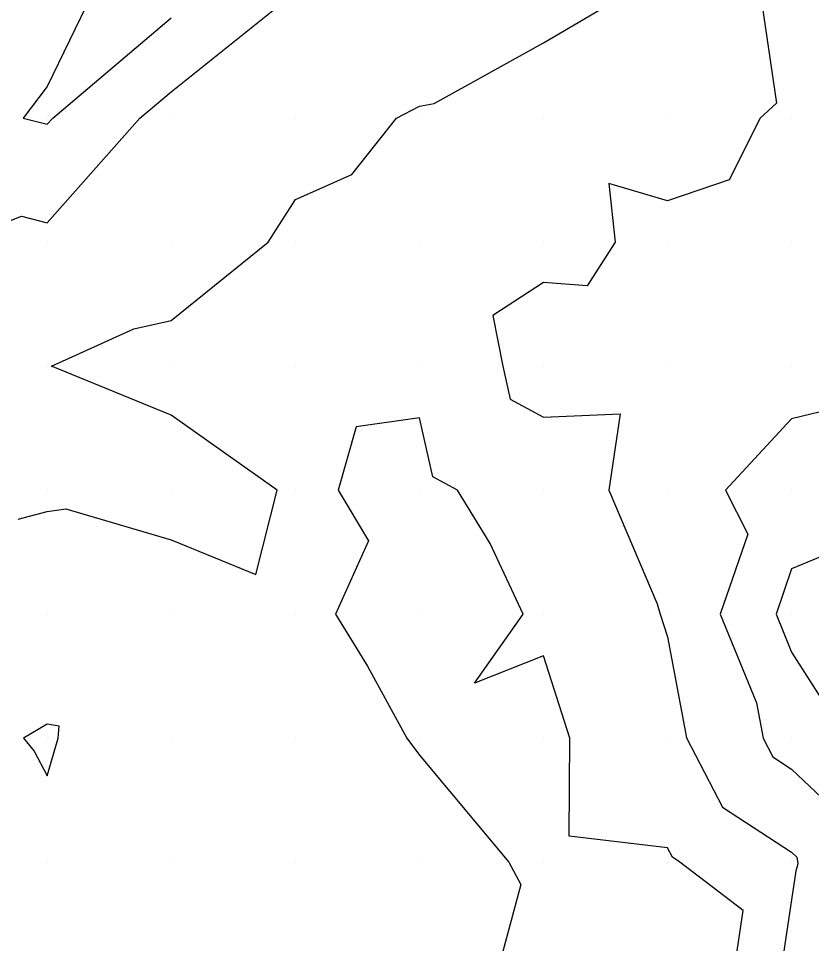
# Model space of a CAD drawing. Extents: x 2188792 to 2191981, y 386090 to 389710.
# Drawn here: x 2189067.7 to 2189131.6, y 386313.4 to 386388 of the extents above; entities that cross this region are included whole.
import ezdxf

# ---------------------------------------------------------------- set-up
doc = ezdxf.new("R2010")
doc.units = 0
for name, color, linetype in [('DTM Contours Major', 7, 'Continuous'), ('DTM Contours Minor', 7, 'Continuous'), ('Exist DTM QL2 LIDAR Elevation Point', 7, 'Continuous')]:
    doc.layers.add(name, color=color, linetype=linetype)

msp = doc.modelspace()

# ---------------------------------------------------------------- linework, layer by layer
at = {"layer": 'DTM Contours Major'}
msp.add_lwpolyline([(2189062.55, 386369.984), (2189067.886, 386372.071), (2189069.973, 386371.537), (2189077.447, 386379.985), (2189079.974, 386382.121), (2189089.777, 386389.986)], dxfattribs=at)
at = {"layer": 'DTM Contours Minor'}
for points in [[(2189067.619, 386347.629), (2189069.973, 386348.251), (2189071.472, 386348.484), (2189079.974, 386345.973), (2189086.789, 386343.167), (2189088.517, 386349.983), (2189079.974, 386356.023), (2189070.302, 386359.983), (2189076.963, 386362.995), (2189079.974, 386363.66), (2189087.774, 386369.984), (2189089.975, 386373.435), (2189094.52, 386375.44), (2189098.131, 386379.985), (2189099.976, 386380.948), (2189101.156, 386381.166), (2189109.976, 386386.058), (2189116.615, 386389.986)], [(2189073.562, 386389.986), (2189069.973, 386382.55), (2189068.038, 386379.985), (2189069.973, 386379.49), (2189070.411, 386379.985), (2189079.974, 386388.067)], [(2189127.459, 386389.986), (2189128.756, 386381.208), (2189127.445, 386379.985), (2189124.95, 386375.013), (2189119.977, 386373.326), (2189115.24, 386374.722), (2189115.766, 386369.984), (2189113.498, 386366.463), (2189109.976, 386366.735), (2189105.881, 386364.079), (2189106.698, 386359.983), (2189107.302, 386357.309), (2189109.976, 386355.859), (2189116.144, 386356.15), (2189115.243, 386349.983), (2189119.133, 386340.826), (2189119.389, 386339.982), (2189119.972, 386338.152), (2189121.493, 386330), (2189124.418, 386324.42), (2189129.978, 386320.779), (2189130.389, 386320.39), (2189130.484, 386319.87), (2189130.418, 386319.624), (2189130.323, 386319.268), (2189128.499, 386307.066)], [(2189160.932, 386389.035), (2189159.981, 386387.963), (2189154.41, 386379.985), (2189150.773, 386370.778), (2189150.429, 386369.984), (2189150.247, 386369.718), (2189149.98, 386369.413), (2189145.18, 386359.983), (2189139.979, 386351.878), (2189136.367, 386349.983), (2189134.459, 386345.502), (2189129.978, 386343.644), (2189128.724, 386339.982), (2189129.978, 386336.903), (2189134.403, 386329.981), (2189137.265, 386327.266), (2189138.959, 386318.027), (2189137.794, 386313.669), (2189136.1, 386307.334)], [(2189137.548, 386357.552), (2189129.978, 386355.748), (2189124.641, 386349.983), (2189126.436, 386346.44), (2189124.224, 386339.982), (2189127.143, 386332.816), (2189127.671, 386329.986), (2189128.467, 386328.469), (2189129.978, 386327.479), (2189133.827, 386323.828)], [(2189124.903, 386308.295), (2189126.064, 386316.065), (2189120.969, 386319.98), (2189120.37, 386320.372), (2189119.974, 386321.127), (2189112.045, 386322.06), (2189112.087, 386329.986), (2189109.976, 386336.625), (2189104.404, 386334.409), (2189108.332, 386339.982), (2189105.671, 386345.677), (2189103.03, 386349.983), (2189101.05, 386351.057), (2189099.976, 386355.807), (2189094.862, 386355.096), (2189093.417, 386349.983), (2189095.875, 386345.882), (2189093.21, 386339.982), (2189095.78, 386335.786), (2189098.96, 386329.981), (2189099.976, 386328.609), (2189107.19, 386319.98), (2189108.16, 386318.163), (2189105.952, 386309.979)], [(2189070.849, 386329.981), (2189070.937, 386330.945), (2189069.973, 386331.106), (2189068.054, 386329.981), (2189068.923, 386328.931), (2189069.973, 386326.931), (2189070.849, 386329.981)]]:
    msp.add_lwpolyline(points, dxfattribs=at)
at = {"layer": 'Exist DTM QL2 LIDAR Elevation Point'}
for p, q in [((2189069.973, 386379.985), (2189069.973, 386379.985)), ((2189079.974, 386379.985), (2189079.974, 386379.985)), ((2189089.975, 386379.985), (2189089.975, 386379.985)), ((2189099.976, 386379.985), (2189099.976, 386379.985)), ((2189109.976, 386379.985), (2189109.976, 386379.985)), ((2189119.977, 386379.985), (2189119.977, 386379.985)), ((2189129.978, 386379.985), (2189129.978, 386379.985)), ((2189069.973, 386369.984), (2189069.973, 386369.984)), ((2189079.974, 386369.984), (2189079.974, 386369.984)), ((2189089.975, 386369.984), (2189089.975, 386369.984)), ((2189099.976, 386369.984), (2189099.976, 386369.984)), ((2189109.976, 386369.984), (2189109.976, 386369.984)), ((2189119.977, 386369.984), (2189119.977, 386369.984)), ((2189129.978, 386369.984), (2189129.978, 386369.984)), ((2189069.973, 386359.983), (2189069.973, 386359.983)), ((2189079.974, 386359.983), (2189079.974, 386359.983)), ((2189089.975, 386359.983), (2189089.975, 386359.983)), ((2189099.976, 386359.983), (2189099.976, 386359.983)), ((2189109.976, 386359.983), (2189109.976, 386359.983)), ((2189119.977, 386359.983), (2189119.977, 386359.983)), ((2189129.978, 386359.983), (2189129.978, 386359.983)), ((2189069.973, 386349.983), (2189069.973, 386349.983)), ((2189079.974, 386349.983), (2189079.974, 386349.983)), ((2189089.975, 386349.983), (2189089.975, 386349.983)), ((2189099.976, 386349.983), (2189099.976, 386349.983)), ((2189109.976, 386349.983), (2189109.976, 386349.983)), ((2189119.977, 386349.983), (2189119.977, 386349.983)), ((2189129.978, 386349.983), (2189129.978, 386349.983)), ((2189069.973, 386339.982), (2189069.973, 386339.982)), ((2189079.974, 386339.982), (2189079.974, 386339.982)), ((2189089.975, 386339.982), (2189089.975, 386339.982)), ((2189099.976, 386339.982), (2189099.976, 386339.982)), ((2189109.976, 386339.982), (2189109.976, 386339.982)), ((2189119.977, 386339.982), (2189119.977, 386339.982)), ((2189129.978, 386339.982), (2189129.978, 386339.982)), ((2189069.973, 386329.981), (2189069.973, 386329.981)), ((2189079.974, 386329.981), (2189079.974, 386329.981)), ((2189089.975, 386329.981), (2189089.975, 386329.981)), ((2189099.976, 386329.981), (2189099.976, 386329.981)), ((2189109.976, 386329.981), (2189109.976, 386329.981)), ((2189119.947, 386330.004), (2189119.947, 386330.004)), ((2189129.978, 386329.981), (2189129.978, 386329.981)), ((2189069.973, 386319.98), (2189069.973, 386319.98)), ((2189079.974, 386319.98), (2189079.974, 386319.98)), ((2189089.975, 386319.98), (2189089.975, 386319.98)), ((2189099.976, 386319.98), (2189099.976, 386319.98)), ((2189109.976, 386319.98), (2189109.976, 386319.98)), ((2189119.977, 386319.98), (2189119.977, 386319.98)), ((2189129.978, 386319.98), (2189129.978, 386319.98))]:
    msp.add_line(p, q, dxfattribs=at)

doc.saveas('drawing.dxf')
